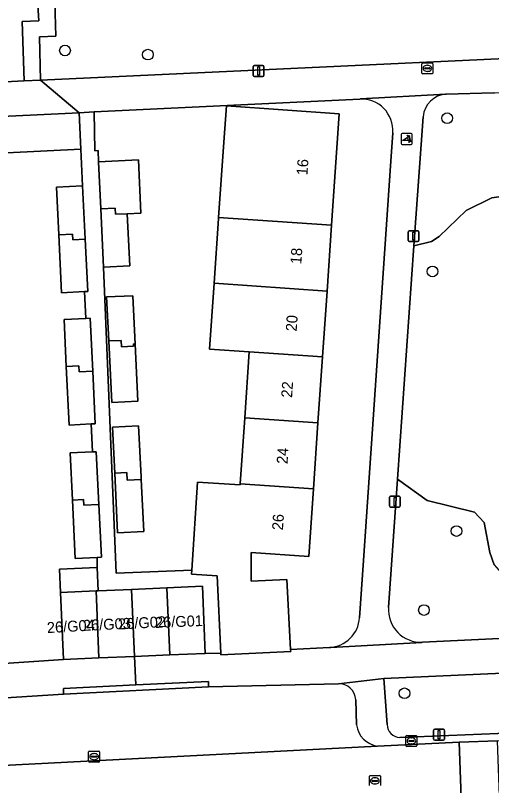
# Model space of a CAD drawing. Extents: x 161084 to 161928, y 385354 to 386522.
# Drawn here: x 161769.8 to 161813.4, y 386262 to 386332.5 of the extents above; entities that cross this region are included whole.
import ezdxf

# ---------------------------------------------------------------- set-up
doc = ezdxf.new("R2010")
doc.units = 0
for name, color, linetype in [('IMGEO_Boom', 7, 'Continuous'), ('IMGEO_Erf', 7, 'Continuous'), ('IMGEO_Groenvoorziening', 7, 'Continuous'), ('IMGEO_Kolk', 7, 'Continuous'), ('IMGEO_Lichtmast', 7, 'Continuous'), ('IMGEO_Pand', 7, 'Continuous'), ('IMGEO_Pand_nummerreeks', 7, 'Continuous'), ('IMGEO_Parkeervlak_open', 7, 'Continuous'), ('IMGEO_Poller', 7, 'Continuous'), ('IMGEO_Rijbaan_lokaal_open', 7, 'Continuous'), ('IMGEO_Rioolput', 7, 'Continuous'), ('IMGEO_Voetpad_open', 7, 'Continuous')]:
    doc.layers.add(name, color=color, linetype=linetype)

msp = doc.modelspace()

# ---------------------------------------------------------------- linework, layer by layer
at = {"layer": 'IMGEO_Boom'}
for centre in [(161774.349, 386329.244), (161781.937, 386328.866), (161809.319, 386323.048), (161807.977, 386309.029), (161810.18, 386285.273), (161807.199, 386278.046), (161805.422, 386270.423)]:
    msp.add_circle(centre, 0.489, dxfattribs=at)
at = {"layer": 'IMGEO_Erf'}
for points in [[(161801.33, 386324.803), (161777.011, 386323.62), (161777.072, 386320.063), (161777.375, 386320.083), (161777.407, 386319.067), (161781.063, 386319.245), (161781.301, 386314.373), (161780.041, 386314.313), (161780.273, 386309.548), (161777.876, 386309.432), (161779.018, 386281.408), (161785.946, 386281.683), (161786.469, 386289.739), (161790.372, 386289.486), (161790.38, 386289.601), (161790.796, 386295.632), (161791.212, 386301.663), (161787.573, 386301.915), (161787.991, 386307.944), (161788.401, 386313.864), (161788.409, 386313.975), (161788.884, 386320.843)], [(161788.884, 386320.843), (161789.114, 386324.169), (161799.449, 386323.455), (161799.174, 386319.464), (161798.745, 386313.261), (161798.329, 386307.23), (161797.913, 386301.2), (161797.496, 386295.169), (161797.08, 386289.138), (161796.652, 386282.935), (161791.398, 386283.297), (161791.382, 386280.671), (161794.66, 386280.845), (161794.995, 386274.434), (161798.545, 386274.624)], [(161801.308, 386277.344), (161801.664, 386282.59), (161804.165, 386319.119), (161804.345, 386321.726)], [(161755.137, 386272.229), (161774.215, 386273.518), (161773.952, 386279.658), (161773.861, 386281.781), (161777.289, 386281.928), (161777.289, 386282.855), (161775.282, 386282.758), (161775.023, 386288.102), (161774.813, 386292.417), (161776.874, 386292.517), (161776.758, 386295.07), (161774.728, 386294.972), (161774.467, 386300.336), (161774.259, 386304.631), (161776.262, 386304.728), (161776.143, 386307.181), (161774.037, 386307.079), (161773.78, 386312.372), (161773.568, 386316.738), (161775.962, 386316.854), (161775.799, 386320.206), (161769.013, 386319.876)]]:
    msp.add_lwpolyline(points, dxfattribs=at)
for points in [[(161780.765, 386302.385), (161781.019, 386297.15), (161778.625, 386297.034), (161778.352, 386302.67), (161778.156, 386306.693), (161780.55, 386306.809)], [(161781.317, 386290.227), (161781.328, 386290.001), (161781.56, 386285.235), (161779.166, 386285.119), (161778.901, 386290.583), (161778.697, 386294.778), (161781.091, 386294.894)]]:
    msp.add_lwpolyline(points, close=True, dxfattribs=at)
for centre, radius, start, end in [((161801.469, 386321.923), 2.883, 356.07719, 92.75662), ((161798.391, 386277.544), 2.924, 273.01992, 356.08142)]:
    msp.add_arc(centre, radius, start, end, dxfattribs=at)
at = {"layer": 'IMGEO_Groenvoorziening'}
for points in [[(161849.113, 386338.445), (161773.348, 386335.778), (161773.502, 386330.565), (161772.002, 386330.5), (161772.118, 386326.539), (161840.149, 386329.717), (161842.057, 386329.808), (161858.818, 386330.607)], [(161813.588, 386325.385), (161809.245, 386325.235)], [(161752.916, 386319.502), (161753.029, 386317.215), (161757.045, 386317.414), (161762.811, 386317.7), (161762.72, 386319.569), (161769.013, 386319.876), (161775.799, 386320.206), (161775.636, 386323.553), (161755.707, 386322.584)], [(161807.12, 386323.184), (161806.287, 386311.368)], [(161806.287, 386311.368), (161807.88, 386311.753), (161808.579, 386312.212), (161811.06, 386314.611), (161813.398, 386315.762), (161816.758, 386316.257)], [(161813.231, 386283.306), (161812.714, 386286.06), (161811.81, 386286.985), (161807.488, 386288.076), (161804.783, 386290.016), (161803.956, 386278.284)], [(161813.637, 386282.18), (161813.231, 386283.306)], [(161807.063, 386275.101), (161816.019, 386275.518)], [(161819.175, 386272.483), (161803.539, 386271.778), (161803.822, 386267.558)], [(161804.983, 386266.384), (161818.457, 386266.937)]]:
    msp.add_lwpolyline(points, dxfattribs=at)
for points in [[(161770.443, 386331.912), (161771.946, 386331.948), (161771.741, 386335.293), (161766.755, 386335.169), (161766.729, 386336.162), (161712.996, 386334.367), (161713.072, 386336.352), (161700.558, 386335.87), (161700.839, 386328.558), (161701.918, 386328.595), (161702.136, 386322.917), (161737.195, 386324.733), (161770.615, 386326.464)], [(161816.952, 386316.286), (161816.758, 386316.257), (161813.398, 386315.762), (161811.06, 386314.611), (161808.579, 386312.212), (161807.88, 386311.753), (161806.287, 386311.368), (161804.783, 386290.016), (161807.488, 386288.076), (161811.81, 386286.985), (161812.714, 386286.06), (161813.231, 386283.306), (161813.637, 386282.18), (161814.259, 386281.442), (161815.222, 386280.855), (161816.115, 386280.634), (161818.485, 386281.156), (161818.683, 386281.2)]]:
    msp.add_lwpolyline(points, close=True, dxfattribs=at)
for centre, radius, start, end in [((161809.32, 386323.03), 2.206, 91.96061, 176.00901), ((161806.925, 386278.074), 2.976, 175.95079, 272.6647), ((161805.033, 386267.595), 1.212, 181.72923, 267.6328)]:
    msp.add_arc(centre, radius, start, end, dxfattribs=at)
at = {"layer": 'IMGEO_Kolk'}
for p, q in [((161805.624, 386266.568), (161806.476, 386266.568)), ((161805.549, 386265.642), (161805.549, 386266.494)), ((161805.808, 386266.062), (161805.808, 386266.074)), ((161806.246, 386266.025), (161805.848, 386266.025)), ((161805.851, 386266.111), (161806.249, 386266.111)), ((161806.037, 386266.348), (161806.062, 386266.348)), ((161806.292, 386266.074), (161806.292, 386266.062)), ((161806.55, 386266.494), (161806.55, 386265.642)), ((161806.476, 386265.568), (161805.624, 386265.568)), ((161806.06, 386265.788), (161806.035, 386265.788)), ((161776.515, 386264.204), (161776.515, 386265.056)), ((161776.59, 386265.13), (161777.442, 386265.13)), ((161776.774, 386264.624), (161776.774, 386264.636)), ((161777.212, 386264.587), (161776.814, 386264.587)), ((161776.817, 386264.673), (161777.215, 386264.673)), ((161777.003, 386264.91), (161777.028, 386264.91)), ((161777.258, 386264.636), (161777.258, 386264.624)), ((161777.516, 386265.056), (161777.516, 386264.204)), ((161777.442, 386264.13), (161776.59, 386264.13)), ((161777.026, 386264.35), (161777.001, 386264.35))]:
    msp.add_line(p, q, dxfattribs=at)
for points in [[(161805.624, 386266.568), (161806.476, 386266.568)], [(161805.549, 386265.642), (161805.549, 386266.494)], [(161806.55, 386266.494), (161806.55, 386265.642)], [(161806.476, 386265.568), (161805.624, 386265.568)], [(161776.515, 386264.204), (161776.515, 386265.056)], [(161776.59, 386265.13), (161777.442, 386265.13)], [(161777.516, 386265.056), (161777.516, 386264.204)], [(161777.442, 386264.13), (161776.59, 386264.13)]]:
    msp.add_lwpolyline(points, dxfattribs=at)
for centre, radius, start, end in [((161805.626, 386266.492), 0.0765, 91.55205, 178.44795), ((161805.626, 386266.492), 0.0765, 91.55205, 178.44795), ((161806.474, 386266.492), 0.0765, 1.55205, 88.44795), ((161806.474, 386266.492), 0.0765, 1.55205, 88.44795), ((161805.848, 386266.071), 0.0403, 85.87752, 175.75265), ((161805.845, 386266.061), 0.0366, 178.93798, 274.71019), ((161806.249, 386266.068), 0.043, 264.86636, 352.45326), ((161806.253, 386266.073), 0.0386, 1.73085, 96.63898), ((161805.626, 386265.644), 0.0765, 181.55205, 268.44795), ((161805.626, 386265.644), 0.0765, 181.55205, 268.44795), ((161806.474, 386265.644), 0.0765, 271.55205, 358.44795), ((161806.474, 386265.644), 0.0765, 271.55205, 358.44795), ((161776.592, 386265.054), 0.0765, 91.55205, 178.44795), ((161776.592, 386265.054), 0.0765, 91.55205, 178.44795), ((161776.814, 386264.633), 0.0403, 85.87752, 175.75265), ((161776.811, 386264.623), 0.0366, 178.93798, 274.71019), ((161777.215, 386264.63), 0.043, 264.86636, 352.45326), ((161777.219, 386264.635), 0.0386, 1.73085, 96.63898), ((161777.44, 386265.054), 0.0765, 1.55205, 88.44795), ((161777.44, 386265.054), 0.0765, 1.55205, 88.44795), ((161776.592, 386264.206), 0.0765, 181.55205, 268.44795), ((161776.592, 386264.206), 0.0765, 181.55205, 268.44795), ((161777.44, 386264.206), 0.0765, 271.55205, 358.44795), ((161777.44, 386264.206), 0.0765, 271.55205, 358.44795)]:
    msp.add_arc(centre, radius, start, end, dxfattribs=at)
for centre, major_axis, ratio, start_param, end_param in [((161806.036, 386266.068), (-0.387, 0.002), 0.722429, 4.712389, 7.853982), ((161806.061, 386266.068), (-0.39, 0.002), 0.717154, 1.570796, 4.712389), ((161777.002, 386264.63), (-0.387, 0.002), 0.722429, 4.712389, 7.853982), ((161777.027, 386264.63), (-0.39, 0.002), 0.717154, 1.570796, 4.712389)]:
    msp.add_ellipse(centre, major_axis=major_axis, ratio=ratio, start_param=start_param, end_param=end_param, dxfattribs=at)
at = {"layer": 'IMGEO_Lichtmast'}
for p, q in [((161791.67, 386327.872), (161792.46, 386327.872)), ((161792.46, 386327.872), (161791.67, 386327.872)), ((161791.57, 386326.972), (161791.57, 386327.772)), ((161791.57, 386327.772), (161791.57, 386326.972)), ((161792.56, 386327.772), (161792.56, 386326.972)), ((161792.56, 386326.972), (161792.56, 386327.772)), ((161792.46, 386326.872), (161791.67, 386326.872)), ((161791.67, 386326.872), (161792.46, 386326.872)), ((161805.755, 386311.855), (161805.755, 386312.655)), ((161805.755, 386312.655), (161805.755, 386311.855)), ((161805.855, 386312.755), (161806.645, 386312.755)), ((161806.645, 386312.755), (161805.855, 386312.755)), ((161806.745, 386312.655), (161806.745, 386311.855)), ((161806.745, 386311.855), (161806.745, 386312.655)), ((161806.645, 386311.755), (161805.855, 386311.755)), ((161805.855, 386311.755), (161806.645, 386311.755)), ((161804.143, 386288.466), (161804.933, 386288.466)), ((161804.933, 386288.466), (161804.143, 386288.466)), ((161804.043, 386287.566), (161804.043, 386288.366)), ((161804.043, 386288.366), (161804.043, 386287.566)), ((161805.033, 386288.366), (161805.033, 386287.566)), ((161805.033, 386287.566), (161805.033, 386288.366)), ((161804.933, 386287.466), (161804.143, 386287.466)), ((161804.143, 386287.466), (161804.933, 386287.466)), ((161808.087, 386266.231), (161808.087, 386267.031)), ((161808.087, 386267.031), (161808.087, 386266.231)), ((161808.187, 386267.131), (161808.977, 386267.131)), ((161808.977, 386267.131), (161808.187, 386267.131)), ((161809.077, 386267.031), (161809.077, 386266.231)), ((161809.077, 386266.231), (161809.077, 386267.031)), ((161808.977, 386266.131), (161808.187, 386266.131)), ((161808.187, 386266.131), (161808.977, 386266.131))]:
    msp.add_line(p, q, dxfattribs=at)
for points in [[(161791.99, 386327.747), (161792.14, 386327.747), (161792.14, 386326.997), (161791.99, 386326.997), (161791.99, 386327.747)], [(161806.175, 386312.63), (161806.325, 386312.63), (161806.325, 386311.88), (161806.175, 386311.88), (161806.175, 386312.63)], [(161804.463, 386288.341), (161804.613, 386288.341), (161804.613, 386287.591), (161804.463, 386287.591), (161804.463, 386288.341)], [(161808.507, 386267.006), (161808.657, 386267.006), (161808.657, 386266.256), (161808.507, 386266.256), (161808.507, 386267.006)]]:
    msp.add_lwpolyline(points, dxfattribs=at)
for centre, start, end in [((161791.67, 386327.772), 90, 180), ((161791.67, 386327.772), 90, 180), ((161792.46, 386327.772), 0, 90), ((161792.46, 386327.772), 360, 90), ((161791.67, 386326.972), 180, 270), ((161791.67, 386326.972), 180, 270), ((161792.46, 386326.972), 270, 0), ((161792.46, 386326.972), 270, 0), ((161805.855, 386312.655), 90, 180), ((161805.855, 386312.655), 90, 180), ((161806.645, 386312.655), 0, 90), ((161806.645, 386312.655), 360, 90), ((161805.855, 386311.855), 180, 270), ((161805.855, 386311.855), 180, 270), ((161806.645, 386311.855), 270, 0), ((161806.645, 386311.855), 270, 0), ((161804.143, 386288.366), 90, 180), ((161804.143, 386288.366), 90, 180), ((161804.933, 386288.366), 0, 90), ((161804.933, 386288.366), 360, 90), ((161804.143, 386287.566), 180, 270), ((161804.143, 386287.566), 180, 270), ((161804.933, 386287.566), 270, 0), ((161804.933, 386287.566), 270, 0), ((161808.187, 386267.031), 90, 180), ((161808.187, 386267.031), 90, 180), ((161808.977, 386267.031), 0, 90), ((161808.977, 386267.031), 360, 90), ((161808.187, 386266.231), 180, 270), ((161808.187, 386266.231), 180, 270), ((161808.977, 386266.231), 270, 0), ((161808.977, 386266.231), 270, 0)]:
    msp.add_arc(centre, 0.1, start, end, dxfattribs=at)
at = {"layer": 'IMGEO_Pand'}
for points in [[(161788.884, 386320.843), (161788.409, 386313.975), (161798.745, 386313.261), (161799.174, 386319.464), (161799.449, 386323.455), (161789.114, 386324.169)], [(161778.955, 386314.808), (161778.98, 386314.265), (161780.041, 386314.313), (161781.301, 386314.373), (161781.063, 386319.245), (161777.407, 386319.067), (161777.617, 386314.747)], [(161776.199, 386311.967), (161775.962, 386316.854), (161773.568, 386316.738), (161773.78, 386312.372), (161775.031, 386312.433), (161775.056, 386311.913)], [(161777.617, 386314.747), (161777.876, 386309.432), (161780.273, 386309.548), (161780.041, 386314.313), (161778.98, 386314.265), (161778.955, 386314.808)], [(161798.329, 386307.23), (161798.745, 386313.261), (161788.409, 386313.975), (161788.401, 386313.864), (161787.991, 386307.944)], [(161776.199, 386311.967), (161775.056, 386311.913), (161775.031, 386312.433), (161773.78, 386312.372), (161774.037, 386307.079), (161776.143, 386307.181), (161776.431, 386307.195)], [(161798.329, 386307.23), (161787.991, 386307.944), (161787.573, 386301.915), (161791.212, 386301.663), (161797.913, 386301.2)], [(161779.488, 386302.722), (161779.515, 386302.127), (161780.615, 386302.177), (161780.605, 386302.396), (161780.765, 386302.385), (161780.55, 386306.809), (161778.156, 386306.693), (161778.352, 386302.67)], [(161776.653, 386304.747), (161776.262, 386304.728), (161774.259, 386304.631), (161774.467, 386300.336), (161775.606, 386300.393), (161775.634, 386299.829), (161776.888, 386299.891)], [(161778.352, 386302.67), (161778.625, 386297.034), (161781.019, 386297.15), (161780.765, 386302.385), (161780.605, 386302.396), (161780.615, 386302.177), (161779.515, 386302.127), (161779.488, 386302.722)], [(161791.212, 386301.663), (161790.796, 386295.632), (161797.496, 386295.169), (161797.913, 386301.2)], [(161776.888, 386299.891), (161775.634, 386299.829), (161775.606, 386300.393), (161774.467, 386300.336), (161774.728, 386294.972), (161776.758, 386295.07), (161777.122, 386295.088)], [(161797.08, 386289.138), (161797.496, 386295.169), (161790.796, 386295.632), (161790.38, 386289.601)], [(161780.015, 386290.634), (161780.047, 386289.941), (161781.328, 386290.001), (161781.317, 386290.227), (161781.091, 386294.894), (161778.697, 386294.778), (161778.901, 386290.583)], [(161777.207, 386292.533), (161776.874, 386292.517), (161774.813, 386292.417), (161775.023, 386288.102), (161776.037, 386288.152), (161776.063, 386287.634), (161777.442, 386287.704)], [(161778.901, 386290.583), (161779.166, 386285.119), (161781.56, 386285.235), (161781.328, 386290.001), (161780.047, 386289.941), (161780.015, 386290.634)], [(161797.08, 386289.138), (161790.38, 386289.601), (161790.372, 386289.486), (161786.469, 386289.739), (161785.946, 386281.683), (161785.924, 386281.339), (161788.267, 386281.159), (161788.608, 386274.093), (161788.616, 386273.931), (161795.005, 386274.248), (161794.995, 386274.434), (161794.66, 386280.845), (161791.382, 386280.671), (161791.398, 386283.297), (161796.652, 386282.935)], [(161777.442, 386287.704), (161776.063, 386287.634), (161776.037, 386288.152), (161775.023, 386288.102), (161775.282, 386282.758), (161777.289, 386282.855), (161777.676, 386282.874)], [(161777.38, 386279.805), (161777.289, 386281.928), (161773.861, 386281.781), (161773.952, 386279.658), (161777.194, 386279.797)], [(161777.194, 386279.797), (161777.456, 386273.657), (161780.698, 386273.796), (161780.435, 386279.936), (161777.38, 386279.805)], [(161783.94, 386273.934), (161783.677, 386280.075), (161780.435, 386279.936), (161780.698, 386273.796)], [(161786.918, 386280.214), (161783.677, 386280.075), (161783.94, 386273.934), (161787.181, 386274.073)], [(161773.952, 386279.658), (161774.215, 386273.518), (161777.456, 386273.657), (161777.194, 386279.797)]]:
    msp.add_lwpolyline(points, close=True, dxfattribs=at)
at = {"layer": 'IMGEO_Parkeervlak_open'}
for points in [[(161799.37, 386271.303), (161787.495, 386271.02), (161774.224, 386270.354), (161757.449, 386269.293)], [(161801.028, 386267.532), (161800.965, 386269.839)], [(161753.877, 386263.064), (161802.941, 386265.591)]]:
    msp.add_lwpolyline(points, dxfattribs=at)
for centre, radius, start, end in [((161799.39, 386269.724), 1.579, 4.17849, 90.72584), ((161803.271, 386267.83), 2.263, 187.55686, 261.61063)]:
    msp.add_arc(centre, radius, start, end, dxfattribs=at)
at = {"layer": 'IMGEO_Poller'}
for p, q in [((161805.125, 386321.548), (161805.125, 386320.741)), ((161805.125, 386321.548), (161805.125, 386320.741)), ((161806.027, 386321.643), (161805.219, 386321.643)), ((161806.027, 386321.643), (161805.219, 386321.643)), ((161806.121, 386320.741), (161806.121, 386321.548)), ((161806.121, 386320.741), (161806.121, 386321.548)), ((161805.219, 386320.646), (161806.027, 386320.646)), ((161805.219, 386320.646), (161806.027, 386320.646))]:
    msp.add_line(p, q, dxfattribs=at)
for points in [[(161805.76, 386320.999), (161805.247, 386320.999), (161805.677, 386321.274)], [(161805.804, 386321.372), (161805.792, 386321.299), (161805.667, 386321.504)], [(161805.667, 386321.504), (161805.898, 386321.438), (161805.827, 386321.406)], [(161805.82, 386320.827), (161805.886, 386321.058), (161805.916, 386320.99)], [(161805.952, 386320.963), (161806.024, 386320.952), (161805.82, 386320.827)]]:
    msp.add_lwpolyline(points, dxfattribs=at)
for centre, radius, start, end in [((161805.219, 386321.548), 0.0946, 90, 180), ((161805.219, 386321.548), 0.0946, 90, 180), ((161806.027, 386321.548), 0.0946, 0, 90), ((161806.027, 386321.548), 0.0946, 0, 90), ((161805.432, 386321.049), 0.332, 351.32473, 42.4854), ((161805.446, 386321.059), 0.476, 351.75274, 41.16905), ((161805.446, 386321.059), 0.516, 349.35686, 42.29123), ((161805.219, 386320.741), 0.0946, 180, 270), ((161805.219, 386320.741), 0.0946, 180, 270), ((161806.027, 386320.741), 0.0946, 270, 0), ((161806.027, 386320.741), 0.0946, 270, 0)]:
    msp.add_arc(centre, radius, start, end, dxfattribs=at)
at = {"layer": 'IMGEO_Rijbaan_lokaal_open'}
for points in [[(161787.924, 386258.08), (161791.552, 386258.254), (161810.68, 386259.171), (161810.411, 386265.953), (161802.941, 386265.591), (161753.877, 386263.064), (161736.64, 386262.172), (161736.523, 386262.103), (161687.402, 386259.71), (161687.25, 386259.762), (161674.459, 386259.058), (161674.437, 386259.013), (161674.732, 386252.21), (161677.125, 386252.317), (161693.255, 386253.27), (161736.406, 386255.507), (161746.192, 386255.929)], [(161813.942, 386266.077), (161810.411, 386265.953), (161810.68, 386259.171), (161814.161, 386259.344)]]:
    msp.add_lwpolyline(points, close=True, dxfattribs=at)
at = {"layer": 'IMGEO_Rioolput'}
for p, q in [((161807.013, 386327.186), (161807.013, 386328.038)), ((161807.088, 386328.112), (161807.94, 386328.112)), ((161807.501, 386327.892), (161807.526, 386327.892)), ((161808.014, 386328.038), (161808.014, 386327.186)), ((161807.272, 386327.606), (161807.272, 386327.618)), ((161807.71, 386327.569), (161807.312, 386327.569)), ((161807.315, 386327.655), (161807.713, 386327.655)), ((161807.524, 386327.332), (161807.499, 386327.332)), ((161807.756, 386327.618), (161807.756, 386327.606)), ((161807.94, 386327.112), (161807.088, 386327.112)), ((161802.208, 386261.979), (161802.208, 386262.831)), ((161802.283, 386262.905), (161803.135, 386262.905)), ((161802.467, 386262.399), (161802.467, 386262.411)), ((161802.905, 386262.362), (161802.507, 386262.362)), ((161802.51, 386262.448), (161802.908, 386262.448)), ((161802.696, 386262.685), (161802.721, 386262.685)), ((161802.951, 386262.411), (161802.951, 386262.399)), ((161803.209, 386262.831), (161803.209, 386261.979)), ((161802.719, 386262.125), (161802.694, 386262.125))]:
    msp.add_line(p, q, dxfattribs=at)
for points in [[(161807.013, 386327.186), (161807.013, 386328.038)], [(161807.088, 386328.112), (161807.94, 386328.112)], [(161808.014, 386328.038), (161808.014, 386327.186)], [(161807.94, 386327.112), (161807.088, 386327.112)], [(161802.208, 386261.979), (161802.208, 386262.831)], [(161802.283, 386262.905), (161803.135, 386262.905)], [(161803.209, 386262.831), (161803.209, 386261.979)]]:
    msp.add_lwpolyline(points, dxfattribs=at)
for centre, radius, start, end in [((161807.09, 386328.036), 0.0765, 91.55205, 178.44795), ((161807.09, 386328.036), 0.0765, 91.55205, 178.44795), ((161807.938, 386328.036), 0.0765, 1.55205, 88.44795), ((161807.938, 386328.036), 0.0765, 1.55205, 88.44795), ((161807.09, 386327.188), 0.0765, 181.55205, 268.44795), ((161807.09, 386327.188), 0.0765, 181.55205, 268.44795), ((161807.312, 386327.615), 0.0403, 85.87752, 175.75265), ((161807.309, 386327.605), 0.0366, 178.93798, 274.71019), ((161807.713, 386327.612), 0.043, 264.86636, 352.45326), ((161807.717, 386327.617), 0.0386, 1.73085, 96.63898), ((161807.938, 386327.188), 0.0765, 271.55205, 358.44795), ((161807.938, 386327.188), 0.0765, 271.55205, 358.44795), ((161802.285, 386262.829), 0.0765, 91.55205, 178.44795), ((161802.285, 386262.829), 0.0765, 91.55205, 178.44795), ((161802.507, 386262.408), 0.0403, 85.87752, 175.75265), ((161802.504, 386262.398), 0.0366, 178.93798, 274.71019), ((161802.908, 386262.405), 0.043, 264.86636, 352.45326), ((161802.912, 386262.41), 0.0386, 1.73085, 96.63898), ((161803.133, 386262.829), 0.0765, 1.55205, 88.44795), ((161803.133, 386262.829), 0.0765, 1.55205, 88.44795)]:
    msp.add_arc(centre, radius, start, end, dxfattribs=at)
for centre, major_axis, ratio, start_param, end_param in [((161807.5, 386327.612), (-0.387, 0.002), 0.722429, 4.712389, 7.853982), ((161807.525, 386327.612), (-0.39, 0.002), 0.717154, 1.570796, 4.712389), ((161802.695, 386262.405), (-0.387, 0.002), 0.722429, 4.712389, 7.853982), ((161802.72, 386262.405), (-0.39, 0.002), 0.717154, 1.570796, 4.712389)]:
    msp.add_ellipse(centre, major_axis=major_axis, ratio=ratio, start_param=start_param, end_param=end_param, dxfattribs=at)
at = {"layer": 'IMGEO_Voetpad_open'}
for points in [[(161772.002, 386330.5), (161773.502, 386330.565), (161773.348, 386335.778), (161771.741, 386335.293), (161771.946, 386331.948), (161770.443, 386331.912), (161770.615, 386326.464), (161772.118, 386326.539)], [(161777.617, 386314.747), (161777.407, 386319.067), (161777.375, 386320.083), (161777.072, 386320.063), (161777.011, 386323.62), (161775.636, 386323.553), (161775.799, 386320.206), (161775.962, 386316.854), (161776.199, 386311.967), (161776.431, 386307.195), (161776.143, 386307.181), (161776.262, 386304.728), (161776.653, 386304.747), (161776.888, 386299.891), (161777.122, 386295.088), (161776.758, 386295.07), (161776.874, 386292.517), (161777.207, 386292.533), (161777.442, 386287.704), (161777.676, 386282.874), (161777.289, 386282.855), (161777.289, 386281.928), (161777.38, 386279.805), (161780.435, 386279.936), (161783.677, 386280.075), (161786.918, 386280.214), (161787.181, 386274.073), (161788.608, 386274.093), (161788.267, 386281.159), (161785.924, 386281.339), (161785.946, 386281.683), (161779.018, 386281.408), (161777.876, 386309.432)], [(161787.471, 386271.519), (161780.836, 386271.186), (161774.2, 386270.853), (161774.224, 386270.354), (161787.495, 386271.02)]]:
    msp.add_lwpolyline(points, close=True, dxfattribs=at)
for points in [[(161860.71, 386330.762), (161858.818, 386330.607), (161842.057, 386329.808), (161840.149, 386329.717), (161772.118, 386326.539), (161775.636, 386323.553), (161777.011, 386323.62), (161801.33, 386324.803), (161801.407, 386324.819), (161809.177, 386325.242), (161809.245, 386325.235), (161813.588, 386325.385), (161813.691, 386325.387), (161822.007, 386325.833), (161842.168, 386326.834), (161842.285, 386323.53), (161842.317, 386322.624), (161844.281, 386322.722), (161844.08, 386326.736), (161851.079, 386327.013), (161858.086, 386327.354), (161859.274, 386327.388), (161866.713, 386291.405)], [(161710.354, 386320.219), (161732.689, 386321.376), (161734.409, 386321.465), (161734.476, 386321.474), (161742.765, 386321.9), (161743.018, 386321.92), (161747.258, 386322.139), (161747.39, 386322.143), (161755.653, 386322.591), (161755.707, 386322.584), (161775.636, 386323.553), (161772.118, 386326.539), (161770.615, 386326.464), (161737.195, 386324.733), (161702.136, 386322.917)], [(161809.245, 386325.235), (161809.177, 386325.242), (161801.407, 386324.819), (161801.33, 386324.803)], [(161806.287, 386311.368), (161807.12, 386323.184)], [(161804.345, 386321.726), (161804.165, 386319.119), (161801.664, 386282.59), (161801.308, 386277.344)], [(161803.956, 386278.284), (161804.783, 386290.016), (161806.287, 386311.368)], [(161816.019, 386275.518), (161807.063, 386275.101), (161806.994, 386275.086), (161798.669, 386274.612), (161798.545, 386274.624), (161794.995, 386274.434), (161795.005, 386274.248), (161788.616, 386273.931), (161788.608, 386274.093), (161787.181, 386274.073), (161783.94, 386273.934), (161780.698, 386273.796), (161780.836, 386271.186), (161787.471, 386271.519), (161787.495, 386271.02), (161799.37, 386271.303), (161803.539, 386271.778), (161819.175, 386272.483)], [(161798.545, 386274.624), (161798.669, 386274.612), (161806.994, 386275.086), (161807.063, 386275.101)], [(161757.449, 386269.293), (161774.224, 386270.354), (161774.2, 386270.853), (161780.836, 386271.186), (161780.698, 386273.796), (161777.456, 386273.657), (161774.215, 386273.518), (161755.137, 386272.229)], [(161803.822, 386267.558), (161803.539, 386271.778), (161799.37, 386271.303)], [(161800.965, 386269.839), (161801.028, 386267.532)], [(161818.457, 386266.937), (161804.983, 386266.384)], [(161802.941, 386265.591), (161810.411, 386265.953), (161813.942, 386266.077), (161820.264, 386266.367)]]:
    msp.add_lwpolyline(points, dxfattribs=at)
for centre, radius, start, end in [((161809.32, 386323.03), 2.206, 91.96061, 176.00901), ((161801.469, 386321.923), 2.883, 356.07719, 92.75662), ((161806.925, 386278.074), 2.976, 175.95079, 272.6647), ((161798.391, 386277.544), 2.924, 273.01992, 356.08142), ((161799.39, 386269.724), 1.579, 4.17849, 90.72584), ((161803.271, 386267.83), 2.263, 187.55686, 261.61063), ((161805.033, 386267.595), 1.212, 181.72923, 267.6328)]:
    msp.add_arc(centre, radius, start, end, dxfattribs=at)

# ---------------------------------------------------------------- texts
at = {"layer": 'IMGEO_Pand_nummerreeks'}
for s, rotation, p in [('16', 86.0489, (161796.532, 386317.798)), ('18', 86.05207, (161795.971, 386309.671)), ('20', 86.05253, (161795.546, 386303.516)), ('22', 86.05207, (161795.127, 386297.445)), ('24', 86.05207, (161794.709, 386291.383)), ('26', 86.05253, (161794.29, 386285.317)), ('26/G04', 3.31343, (161772.721, 386275.93)), ('26/G03', 2.74079, (161776.016, 386276.131)), ('26/G02', 3.04478, (161779.234, 386276.26)), ('26/G01', 2.39842, (161782.605, 386276.401))]:
    msp.add_text(s, height=1, rotation=rotation, dxfattribs=at).set_placement(p)

doc.saveas('drawing.dxf')
